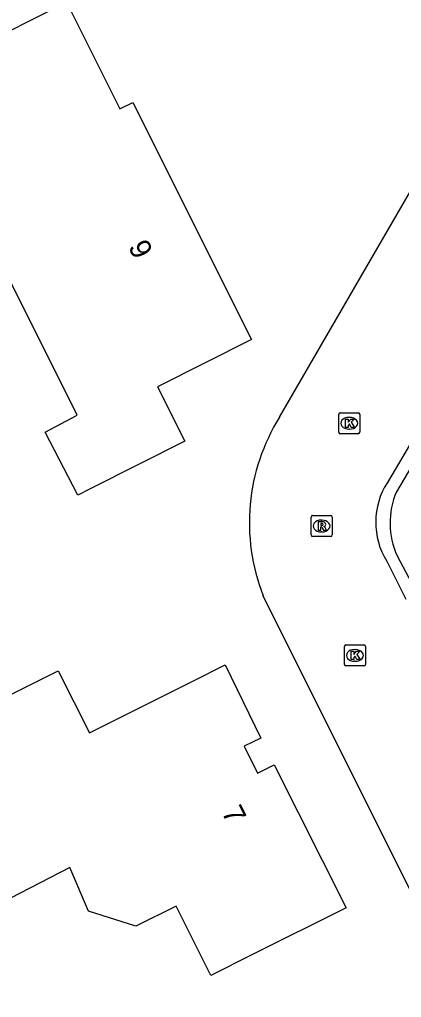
# Model space of a CAD drawing. Extents: x 157321 to 158827, y 386650 to 388532.
# Drawn here: x 158293.1 to 158311.23, y 387147.51 to 387193.96 of the extents above; entities that cross this region are included whole.
import ezdxf

# ---------------------------------------------------------------- set-up
doc = ezdxf.new("R2010")
doc.units = 0
for name, color, linetype in [('IMGEO_Kolk', 7, 'Continuous'), ('IMGEO_Pand', 7, 'Continuous'), ('IMGEO_Pand_nummerreeks', 7, 'Continuous'), ('IMGEO_Rijbaan_lokaal_open', 7, 'Continuous'), ('IMGEO_Rioolput', 7, 'Continuous'), ('IMGEO_Voetpad_open', 7, 'Continuous')]:
    doc.layers.add(name, color=color, linetype=linetype)

msp = doc.modelspace()

# ---------------------------------------------------------------- linework, layer by layer
at = {"layer": 'IMGEO_Kolk'}
for p, q in [((158308.253, 387174.36), (158308.253, 387175.212)), ((158308.328, 387175.286), (158309.18, 387175.286)), ((158309.254, 387175.212), (158309.254, 387174.36)), ((158308.741, 387175.066), (158308.766, 387175.066)), ((158309.18, 387174.286), (158308.328, 387174.286)), ((158308.764, 387174.506), (158308.739, 387174.506)), ((158308.524, 387163.331), (158308.524, 387164.183)), ((158308.599, 387164.257), (158309.451, 387164.257)), ((158309.012, 387164.037), (158309.037, 387164.037)), ((158309.525, 387164.183), (158309.525, 387163.331)), ((158309.451, 387163.257), (158308.599, 387163.257)), ((158309.035, 387163.477), (158309.01, 387163.477))]:
    msp.add_line(p, q, dxfattribs=at)
for points in [[(158308.253, 387174.36), (158308.253, 387175.212)], [(158308.328, 387175.286), (158309.18, 387175.286)], [(158309.254, 387175.212), (158309.254, 387174.36)], [(158308.574, 387174.986), (158308.697, 387174.986), (158308.697, 387174.835), (158308.827, 387174.986), (158308.991, 387174.986), (158308.845, 387174.835), (158308.998, 387174.586), (158308.846, 387174.586), (158308.761, 387174.75), (158308.697, 387174.683), (158308.697, 387174.586), (158308.574, 387174.586), (158308.574, 387174.986)], [(158309.18, 387174.286), (158308.328, 387174.286)], [(158308.524, 387163.331), (158308.524, 387164.183)], [(158308.599, 387164.257), (158309.451, 387164.257)], [(158309.525, 387164.183), (158309.525, 387163.331)], [(158308.845, 387163.957), (158308.968, 387163.957), (158308.968, 387163.806), (158309.098, 387163.957), (158309.262, 387163.957), (158309.116, 387163.806), (158309.269, 387163.557), (158309.117, 387163.557), (158309.032, 387163.721), (158308.968, 387163.654), (158308.968, 387163.557), (158308.845, 387163.557), (158308.845, 387163.957)], [(158309.451, 387163.257), (158308.599, 387163.257)]]:
    msp.add_lwpolyline(points, dxfattribs=at)
for centre, start, end in [((158308.33, 387175.21), 91.552, 178.448), ((158308.33, 387175.21), 91.552, 178.448), ((158309.178, 387175.21), 1.552, 88.448), ((158309.178, 387175.21), 1.552, 88.448), ((158308.33, 387174.362), 181.552, 268.448), ((158308.33, 387174.362), 181.552, 268.448), ((158309.178, 387174.362), 271.552, 358.448), ((158309.178, 387174.362), 271.552, 358.448), ((158308.601, 387164.181), 91.552, 178.448), ((158308.601, 387164.181), 91.552, 178.448), ((158309.449, 387164.181), 1.552, 88.448), ((158309.449, 387164.181), 1.552, 88.448), ((158308.601, 387163.333), 181.552, 268.448), ((158308.601, 387163.333), 181.552, 268.448), ((158309.449, 387163.333), 271.552, 358.448), ((158309.449, 387163.333), 271.552, 358.448)]:
    msp.add_arc(centre, 0.0765, start, end, dxfattribs=at)
for centre, major_axis, ratio, start_param, end_param in [((158308.74, 387174.786), (-0.387, 0.002), 0.722429, 4.712389, 7.853982), ((158308.765, 387174.786), (-0.39, 0.002), 0.717154, 1.570796, 4.712389), ((158309.011, 387163.757), (-0.387, 0.002), 0.722429, 4.712389, 7.853982), ((158309.036, 387163.757), (-0.39, 0.002), 0.717154, 1.570796, 4.712389)]:
    msp.add_ellipse(centre, major_axis=major_axis, ratio=ratio, start_param=start_param, end_param=end_param, dxfattribs=at)
at = {"layer": 'IMGEO_Pand'}
for points in [[(158279.534, 387186.873), (158290.863, 387192.544), (158295.334, 387194.782), (158297.862, 387189.723), (158298.483, 387190.021), (158304.113, 387178.761), (158299.643, 387176.513), (158300.944, 387173.926), (158296.477, 387171.68), (158295.859, 387171.369), (158294.322, 387174.367), (158295.839, 387175.175), (158291.773, 387183.298), (158283.417, 387179.115), (158279.534, 387186.873)], [(158284.468, 387157.821), (158290.464, 387160.803), (158294.94, 387163.029), (158296.417, 387160.078), (158301.296, 387162.519), (158302.864, 387163.304), (158304.551, 387159.831), (158303.767, 387159.44), (158304.401, 387158.168), (158305.194, 387158.558), (158308.606, 387151.762), (158304.133, 387149.53), (158302.183, 387148.557), (158300.535, 387151.853), (158298.623, 387150.897), (158296.38, 387151.614), (158295.491, 387153.69), (158288.398, 387150.033), (158284.468, 387157.821)]]:
    msp.add_lwpolyline(points, dxfattribs=at)
at = {"layer": 'IMGEO_Rijbaan_lokaal_open'}
for points in [[(158305.446, 387175.079), (158314.088, 387189.993)], [(158318.718, 387185.797), (158310.562, 387171.974)], [(158310.538, 387168.23), (158311.435, 387166.432)], [(158332.408, 387111.04), (158304.668, 387166.595)]]:
    msp.add_lwpolyline(points, dxfattribs=at)
for centre, radius, start, end in [((158313.489, 387170.064), 9.478, 148.053, 201.468), ((158313.518, 387170.083), 3.509, 147.3948, 211.8707)]:
    msp.add_arc(centre, radius, start, end, dxfattribs=at)
at = {"layer": 'IMGEO_Rioolput'}
for p, q in [((158306.94, 387169.478), (158306.94, 387170.33)), ((158307.015, 387170.404), (158307.867, 387170.404)), ((158307.428, 387170.184), (158307.453, 387170.184)), ((158307.941, 387170.33), (158307.941, 387169.478)), ((158307.451, 387169.624), (158307.426, 387169.624)), ((158307.867, 387169.404), (158307.015, 387169.404))]:
    msp.add_line(p, q, dxfattribs=at)
for points in [[(158306.94, 387169.478), (158306.94, 387170.33)], [(158307.015, 387170.404), (158307.867, 387170.404)], [(158307.529, 387170.102), (158307.277, 387170.104), (158307.277, 387169.704)], [(158307.941, 387170.33), (158307.941, 387169.478)], [(158307.277, 387169.704), (158307.401, 387169.704), (158307.401, 387169.866), (158307.412, 387169.866)], [(158307.455, 387170.023), (158307.401, 387170.023), (158307.401, 387169.942)], [(158307.401, 387169.942), (158307.453, 387169.942)], [(158307.459, 387169.837), (158307.53, 387169.704), (158307.67, 387169.704), (158307.605, 387169.83)], [(158307.867, 387169.404), (158307.015, 387169.404)]]:
    msp.add_lwpolyline(points, dxfattribs=at)
for centre, radius, start, end in [((158307.017, 387170.328), 0.0765, 91.552, 178.448), ((158307.017, 387170.328), 0.0765, 91.552, 178.448), ((158307.528, 387169.992), 0.109, 350.3612, 89.416), ((158307.865, 387170.328), 0.0765, 1.552, 88.448), ((158307.865, 387170.328), 0.0765, 1.552, 88.448), ((158307.411, 387169.813), 0.0533, 26.0293, 88.6989), ((158307.437, 387170.131), 0.19, 274.7715, 282.9687), ((158307.461, 387169.927), 0.0964, 77.0061, 93.1865), ((158307.475, 387169.984), 0.0378, 276.6634, 79.6772), ((158307.526, 387169.992), 0.112, 277.5842, 350.9817), ((158307.51, 387169.777), 0.108, 29.5134, 73.7905), ((158307.017, 387169.48), 0.0765, 181.552, 268.448), ((158307.017, 387169.48), 0.0765, 181.552, 268.448), ((158307.865, 387169.48), 0.0765, 271.552, 358.448), ((158307.865, 387169.48), 0.0765, 271.552, 358.448)]:
    msp.add_arc(centre, radius, start, end, dxfattribs=at)
for centre, major_axis, ratio, start_param, end_param in [((158307.427, 387169.904), (-0.387, 0.002), 0.722429, 4.712389, 7.853982), ((158307.452, 387169.904), (-0.39, 0.002), 0.717154, 1.570796, 4.712389)]:
    msp.add_ellipse(centre, major_axis=major_axis, ratio=ratio, start_param=start_param, end_param=end_param, dxfattribs=at)
at = {"layer": 'IMGEO_Voetpad_open'}
for points in [[(158319.138, 387185.337), (158310.991, 387171.534)], [(158311.028, 387168.48), (158311.974, 387166.691)]]:
    msp.add_lwpolyline(points, dxfattribs=at)
msp.add_arc((158314.487, 387170.049), 3.798, 156.9867, 204.4016, dxfattribs=at)

# ---------------------------------------------------------------- texts
at = {"layer": 'IMGEO_Pand_nummerreeks'}
for s, rotation, p in [('9', 296.5651, (158298.241, 387183.171)), ('7', 296.4498, (158302.676, 387156.319))]:
    msp.add_text(s, height=1, rotation=rotation, dxfattribs=at).set_placement(p)

doc.saveas('drawing.dxf')
